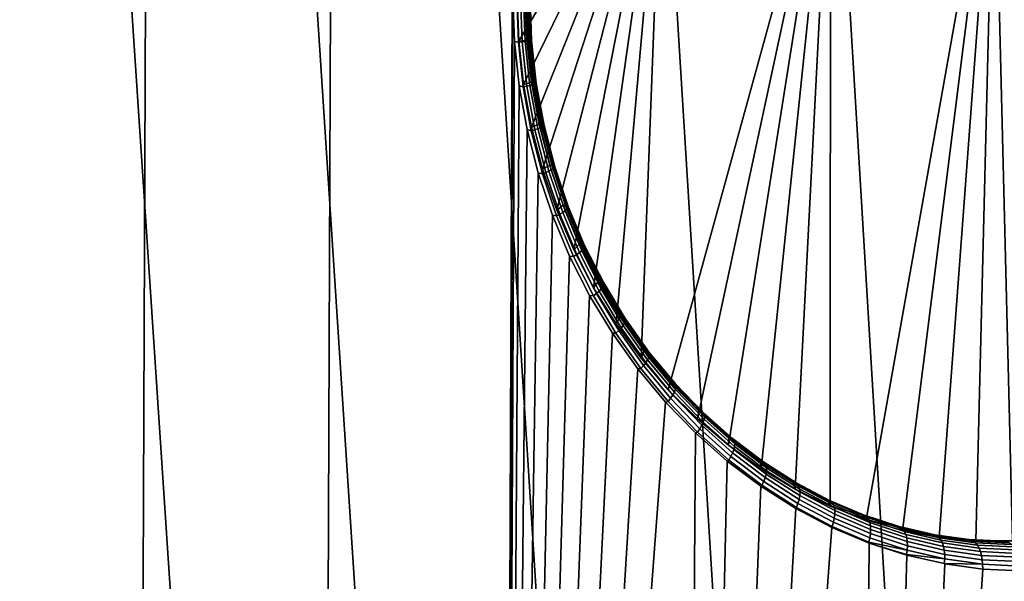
# Model space of a CAD drawing. Header units: metres. Extents: x -240 to 45, y -77 to 27.
# Tile 685 of 1056: x 25.33 to 30.31, y -65.9 to -63.06. Entities that reach past the tile are written whole.
import ezdxf

# ---------------------------------------------------------------- set-up
doc = ezdxf.new("R2010")
doc.units = ezdxf.units.M
doc.layers.add('solid_102011X2', color=7, linetype='CONTINUOUS')

msp = doc.modelspace()

# ---------------------------------------------------------------- linework, layer by layer
at = {"layer": 'solid_102011X2'}
for points in [[(28.582376, -61.950001, 84.057816), (27.855751, -63.170345, 83.700287), (27.84766, -62.950001, 83.696518)], [(28.582376, -61.950001, 84.057816), (27.880005, -63.38958, 83.711632), (27.855751, -63.170345, 83.700287)], [(28.582376, -61.950001, 84.057816), (27.920198, -63.605862, 83.730515), (27.880005, -63.38958, 83.711632)], [(28.582376, -61.950001, 84.057816), (27.976158, -63.818382, 83.756996), (27.920198, -63.605862, 83.730515)], [(28.582376, -61.950001, 84.057816), (28.047409, -64.025406, 83.791016), (27.976158, -63.818382, 83.756996)], [(28.582376, -61.950001, 84.057816), (28.133455, -64.225693, 83.832573), (28.047409, -64.025406, 83.791016)], [(28.582376, -61.950001, 84.057816), (28.233725, -64.418015, 83.881645), (28.133455, -64.225693, 83.832573)], [(28.582376, -61.950001, 84.057816), (28.347313, -64.600815, 83.938087), (28.233725, -64.418015, 83.881645)], [(28.582376, -61.950001, 84.057816), (28.473495, -64.773109, 84.001862), (28.347313, -64.600815, 83.938087)], [(29.432205, -61.950001, 84.524597), (28.611074, -64.933426, 84.072693), (28.473495, -64.773109, 84.001862), (28.582376, -61.950001, 84.057816)], [(29.432205, -61.950001, 84.524597), (28.759064, -65.080818, 84.150414), (28.611074, -64.933426, 84.072693)], [(29.432205, -61.950001, 84.524597), (28.916185, -65.214195, 84.234695), (28.759064, -65.080818, 84.150414)], [(29.432205, -61.950001, 84.524597), (29.081219, -65.332703, 84.325203), (28.916185, -65.214195, 84.234695)], [(29.432205, -61.950001, 84.524597), (29.252981, -65.435631, 84.421593), (29.081219, -65.332703, 84.325203)], [(29.432205, -61.950001, 84.524597), (29.429895, -65.522209, 84.523247), (29.252981, -65.435631, 84.421593)], [(30.258768, -61.950001, 85.032959), (29.611059, -65.59211, 84.629883), (29.429895, -65.522209, 84.523247), (29.432205, -61.950001, 84.524597)], [(30.258768, -61.950001, 85.032959), (29.794891, -65.644814, 84.740776), (29.611059, -65.59211, 84.629883)], [(30.258768, -61.950001, 85.032959), (29.98027, -65.680092, 84.855385), (29.794891, -65.644814, 84.740776)], [(30.258768, -61.950001, 85.032959), (30.166142, -65.697792, 84.973167), (29.98027, -65.680092, 84.855385)], [(30.258768, -61.950001, 85.032959), (30.351013, -65.697792, 85.093224), (30.166142, -65.697792, 84.973167)], [(30.258768, -61.950001, 85.032959), (31.05938, -61.950001, 85.581299), (30.534225, -65.680099, 85.215126), (30.351013, -65.697792, 85.093224)], [(23.917286, -62.099998, 121.106094), (24.86879, -75.997673, 120.865929), (25.822443, -75.997673, 120.574371), (24.88505, -62.099998, 120.861389)], [(24.88505, -62.099998, 120.861389), (25.822443, -75.997673, 120.574371), (26.760378, -75.997673, 120.235634), (25.839399, -62.099998, 120.56871)], [(24.964796, -75.997673, 82.361084), (25.019224, -62.099998, 82.376625), (25.971508, -62.099998, 82.675949), (25.916983, -75.997673, 82.657394)], [(25.839399, -62.099998, 120.56871), (26.760378, -75.997673, 120.235634), (27.680264, -75.997673, 119.850571), (26.777956, -62.099998, 120.228775)], [(25.916983, -75.997673, 82.657394), (25.971508, -62.099998, 82.675949), (26.907673, -62.099998, 83.022423), (26.853218, -75.997673, 83.000801)], [(26.777956, -62.099998, 120.228775), (27.680264, -75.997673, 119.850571), (28.579809, -75.997673, 119.420128), (27.698383, -62.099998, 119.842438)], [(26.853218, -75.997673, 83.000801), (26.907673, -62.099998, 83.022423), (27.825382, -62.099998, 83.415169), (27.77117, -75.997673, 83.39045)], [(27.698383, -62.099998, 119.842438), (28.579809, -75.997673, 119.420128), (29.456783, -75.997673, 118.945389), (28.598387, -62.099998, 119.410652)], [(27.825382, -62.950001, 83.415169), (27.77117, -75.997673, 83.39045), (27.825382, -62.099998, 83.415169)], [(28.598387, -62.099998, 119.410652), (29.456783, -75.997673, 118.945389), (30.309002, -75.997673, 118.427521), (29.475725, -62.099998, 118.934502)], [(29.475725, -62.099998, 118.934502), (30.309002, -75.997673, 118.427521), (31.134348, -75.997673, 117.867821), (30.328213, -62.099998, 118.415169)], [(27.825382, -62.950001, 83.415169), (27.833349, -63.172794, 83.418823), (27.77117, -75.997673, 83.39045)], [(27.845831, -62.950001, 83.426537), (27.853981, -63.176292, 83.43026), (27.833349, -63.172794, 83.418823), (27.825382, -62.950001, 83.415169)], [(27.864281, -62.950001, 83.440964), (27.872374, -63.17448, 83.444641), (27.853981, -63.176292, 83.43026), (27.845831, -62.950001, 83.426537)], [(27.89649, -63.164593, 83.636719), (27.888742, -62.950001, 83.633255), (27.84766, -62.950001, 83.696518), (27.855751, -63.170345, 83.700287)], [(27.88026, -62.950001, 83.458092), (27.8883, -63.17276, 83.461723), (27.872374, -63.17448, 83.444641), (27.864281, -62.950001, 83.440964)], [(27.893379, -62.950001, 83.477486), (27.901373, -63.171169, 83.481094), (27.8883, -63.17276, 83.461723), (27.88026, -62.950001, 83.458092)], [(27.907713, -63.16621, 83.616425), (27.89983, -62.950001, 83.612892), (27.888742, -62.950001, 83.633255), (27.89649, -63.164593, 83.636719)], [(27.903318, -62.950001, 83.498695), (27.911274, -63.169746, 83.502274), (27.901373, -63.171169, 83.481094), (27.893379, -62.950001, 83.477486)], [(27.89983, -62.950001, 83.612892), (27.907713, -63.16621, 83.616425), (27.915586, -63.166374, 83.594368), (27.907707, -62.950001, 83.590836)], [(27.909836, -62.950001, 83.521187), (27.917759, -63.16853, 83.524742), (27.911274, -63.169746, 83.502274), (27.903318, -62.950001, 83.498695)], [(27.907707, -62.950001, 83.590836), (27.915586, -63.166374, 83.594368), (27.919943, -63.166821, 83.571358), (27.912058, -62.950001, 83.567825)], [(27.912773, -62.950001, 83.544418), (27.920671, -63.167545, 83.547958), (27.917759, -63.16853, 83.524742), (27.909836, -62.950001, 83.521187)], [(27.912058, -62.950001, 83.567825), (27.919943, -63.166821, 83.571358), (27.920671, -63.167545, 83.547958), (27.912773, -62.950001, 83.544418)], [(27.833349, -63.172794, 83.418823), (27.857323, -63.396015, 83.429825), (27.77117, -75.997673, 83.39045)], [(27.878309, -63.401299, 83.441399), (27.857323, -63.396015, 83.429825), (27.833349, -63.172794, 83.418823), (27.853981, -63.176292, 83.43026)], [(27.872374, -63.17448, 83.444641), (27.896524, -63.397682, 83.455666), (27.878309, -63.401299, 83.441399), (27.853981, -63.176292, 83.43026)], [(27.89649, -63.164593, 83.636719), (27.855751, -63.170345, 83.700287), (27.880005, -63.38958, 83.711632), (27.919699, -63.378193, 83.647171)], [(27.8883, -63.17276, 83.461723), (27.912289, -63.394245, 83.472641), (27.896524, -63.397682, 83.455666), (27.872374, -63.17448, 83.444641)], [(27.901373, -63.171169, 83.481094), (27.925215, -63.391068, 83.491913), (27.912289, -63.394245, 83.472641), (27.8883, -63.17276, 83.461723)], [(27.931196, -63.381134, 83.626991), (27.907713, -63.16621, 83.616425), (27.89649, -63.164593, 83.636719), (27.919699, -63.378193, 83.647171)], [(27.911274, -63.169746, 83.502274), (27.934988, -63.388229, 83.513008), (27.925215, -63.391068, 83.491913), (27.901373, -63.171169, 83.481094)], [(27.907713, -63.16621, 83.616425), (27.931196, -63.381134, 83.626991), (27.939058, -63.38147, 83.604927), (27.915586, -63.166374, 83.594368)], [(27.917759, -63.16853, 83.524742), (27.941372, -63.385796, 83.535408), (27.934988, -63.388229, 83.513008), (27.911274, -63.169746, 83.502274)], [(27.915586, -63.166374, 83.594368), (27.939058, -63.38147, 83.604927), (27.943432, -63.382374, 83.58194), (27.919943, -63.166821, 83.571358)], [(27.920671, -63.167545, 83.547958), (27.94421, -63.383827, 83.558578), (27.941372, -63.385796, 83.535408), (27.917759, -63.16853, 83.524742)], [(27.919943, -63.166821, 83.571358), (27.943432, -63.382374, 83.58194), (27.94421, -63.383827, 83.558578), (27.920671, -63.167545, 83.547958)], [(27.857323, -63.396015, 83.429825), (27.897478, -63.617825, 83.448349), (27.77117, -75.997673, 83.39045)], [(27.91869, -63.623493, 83.459969), (27.897478, -63.617825, 83.448349), (27.857323, -63.396015, 83.429825), (27.878309, -63.401299, 83.441399)], [(27.896524, -63.397682, 83.455666), (27.936611, -63.618099, 83.474045), (27.91869, -63.623493, 83.459969), (27.878309, -63.401299, 83.441399)], [(27.919699, -63.378193, 83.647171), (27.880005, -63.38958, 83.711632), (27.920198, -63.605862, 83.730515), (27.958261, -63.589436, 83.664597)], [(27.912289, -63.394245, 83.472641), (27.952103, -63.612965, 83.490845), (27.936611, -63.618099, 83.474045), (27.896524, -63.397682, 83.455666)], [(27.925215, -63.391068, 83.491913), (27.964785, -63.608212, 83.509956), (27.952103, -63.612965, 83.490845), (27.912289, -63.394245, 83.472641)], [(27.970156, -63.593277, 83.644592), (27.931196, -63.381134, 83.626991), (27.919699, -63.378193, 83.647171), (27.958261, -63.589436, 83.664597)], [(27.934988, -63.388229, 83.513008), (27.974348, -63.603962, 83.530907), (27.964785, -63.608212, 83.509956), (27.925215, -63.391068, 83.491913)], [(27.931196, -63.381134, 83.626991), (27.970156, -63.593277, 83.644592), (27.978004, -63.593796, 83.622536), (27.939058, -63.38147, 83.604927)], [(27.941372, -63.385796, 83.535408), (27.980562, -63.600315, 83.553192), (27.974348, -63.603962, 83.530907), (27.934988, -63.388229, 83.513008)], [(27.939058, -63.38147, 83.604927), (27.978004, -63.593796, 83.622536), (27.98241, -63.595169, 83.599571), (27.943432, -63.382374, 83.58194)], [(27.94421, -63.383827, 83.558578), (27.983271, -63.597359, 83.576271), (27.980562, -63.600315, 83.553192), (27.941372, -63.385796, 83.535408)], [(27.943432, -63.382374, 83.58194), (27.98241, -63.595169, 83.599571), (27.983271, -63.597359, 83.576271), (27.94421, -63.383827, 83.558578)], [(27.958261, -63.589436, 83.664597), (27.920198, -63.605862, 83.730515), (27.976158, -63.818382, 83.756996), (28.011927, -63.797016, 83.689041)], [(27.964785, -63.608212, 83.509956), (28.019733, -63.821308, 83.535202), (28.007393, -63.82761, 83.516319), (27.952103, -63.612965, 83.490845)], [(28.024221, -63.801331, 83.66922), (27.970156, -63.593277, 83.644592), (27.958261, -63.589436, 83.664597), (28.011927, -63.797016, 83.689041)], [(27.974348, -63.603962, 83.530907), (28.029001, -63.815659, 83.555954), (28.019733, -63.821308, 83.535202), (27.964785, -63.608212, 83.509956)], [(27.970156, -63.593277, 83.644592), (28.024221, -63.801331, 83.66922), (28.032055, -63.802063, 83.647156), (27.978004, -63.593796, 83.622536)], [(27.980562, -63.600315, 83.553192), (28.034969, -63.810802, 83.578079), (28.029001, -63.815659, 83.555954), (27.974348, -63.603962, 83.530907)], [(27.978004, -63.593796, 83.622536), (28.032055, -63.802063, 83.647156), (28.036516, -63.803921, 83.624245), (27.98241, -63.595169, 83.599571)], [(27.983271, -63.597359, 83.576271), (28.037497, -63.806858, 83.601028), (28.034969, -63.810802, 83.578079), (27.980562, -63.600315, 83.553192)], [(27.98241, -63.595169, 83.599571), (28.036516, -63.803921, 83.624245), (28.037497, -63.806858, 83.601028), (27.983271, -63.597359, 83.576271)], [(27.897478, -63.617825, 83.448349), (27.953648, -63.836433, 83.474442), (27.77117, -75.997673, 83.39045)], [(27.97477, -63.84156, 83.485954), (27.953648, -63.836433, 83.474442), (27.897478, -63.617825, 83.448349), (27.91869, -63.623493, 83.459969)], [(27.936611, -63.618099, 83.474045), (27.992283, -63.834415, 83.499771), (27.97477, -63.84156, 83.485954), (27.91869, -63.623493, 83.459969)], [(27.952103, -63.612965, 83.490845), (28.007393, -63.82761, 83.516319), (27.992283, -63.834415, 83.499771), (27.936611, -63.618099, 83.474045)], [(28.011927, -63.797016, 83.689041), (27.976158, -63.818382, 83.756996), (28.047409, -64.025406, 83.791016), (28.080343, -63.99968, 83.720512)], [(28.092964, -64.004036, 83.700844), (28.024221, -63.801331, 83.66922), (28.011927, -63.797016, 83.689041), (28.080343, -63.99968, 83.720512)], [(28.024221, -63.801331, 83.66922), (28.092964, -64.004036, 83.700844), (28.10079, -64.005013, 83.678787), (28.032055, -63.802063, 83.647156)], [(28.032055, -63.802063, 83.647156), (28.10079, -64.005013, 83.678787), (28.10533, -64.007378, 83.655937), (28.036516, -63.803921, 83.624245)], [(28.037497, -63.806858, 83.601028), (28.106472, -64.01107, 83.632835), (28.104191, -64.016006, 83.610054), (28.034969, -63.810802, 83.578079)], [(28.036516, -63.803921, 83.624245), (28.10533, -64.007378, 83.655937), (28.106472, -64.01107, 83.632835), (28.037497, -63.806858, 83.601028)], [(27.953648, -63.836433, 83.474442), (28.025442, -64.050079, 83.508102), (27.77117, -75.997673, 83.39045)], [(28.046141, -64.054214, 83.519356), (28.025442, -64.050079, 83.508102), (27.953648, -63.836433, 83.474442), (27.97477, -63.84156, 83.485954)], [(27.992283, -63.834415, 83.499771), (28.063133, -64.045364, 83.532829), (28.046141, -64.054214, 83.519356), (27.97477, -63.84156, 83.485954)], [(28.007393, -63.82761, 83.516319), (28.077757, -64.036926, 83.549057), (28.063133, -64.045364, 83.532829), (27.992283, -63.834415, 83.499771)], [(28.019733, -63.821308, 83.535202), (28.089655, -64.029091, 83.56765), (28.077757, -64.036926, 83.549057), (28.007393, -63.82761, 83.516319)], [(28.029001, -63.815659, 83.555954), (28.098539, -64.022064, 83.58815), (28.089655, -64.029091, 83.56765), (28.019733, -63.821308, 83.535202)], [(28.034969, -63.810802, 83.578079), (28.104191, -64.016006, 83.610054), (28.098539, -64.022064, 83.58815), (28.029001, -63.815659, 83.555954)], [(28.080343, -63.99968, 83.720512), (28.047409, -64.025406, 83.791016), (28.133455, -64.225693, 83.832573), (28.163054, -64.196159, 83.759018)], [(28.175837, -64.200172, 83.739433), (28.092964, -64.004036, 83.700844), (28.080343, -63.99968, 83.720512), (28.163054, -64.196159, 83.759018)], [(28.092964, -64.004036, 83.700844), (28.175837, -64.200172, 83.739433), (28.183672, -64.201424, 83.7174), (28.10079, -64.005013, 83.678787)], [(28.10079, -64.005013, 83.678787), (28.183672, -64.201424, 83.7174), (28.188322, -64.204315, 83.694626), (28.10533, -64.007378, 83.655937)], [(28.10533, -64.007378, 83.655937), (28.188322, -64.204315, 83.694626), (28.189678, -64.208778, 83.671677), (28.106472, -64.01107, 83.632835)], [(28.025442, -64.050079, 83.508102), (28.11231, -64.257172, 83.549294), (27.77117, -75.997673, 83.39045)], [(28.132286, -64.260201, 83.560135), (28.11231, -64.257172, 83.549294), (28.025442, -64.050079, 83.508102), (28.046141, -64.054214, 83.519356)], [(28.063133, -64.045364, 83.532829), (28.148647, -64.249702, 83.573196), (28.132286, -64.260201, 83.560135), (28.046141, -64.054214, 83.519356)], [(28.077757, -64.036926, 83.549057), (28.162678, -64.239662, 83.589035), (28.148647, -64.249702, 83.573196), (28.063133, -64.045364, 83.532829)], [(28.089655, -64.029091, 83.56765), (28.174036, -64.230339, 83.607277), (28.162678, -64.239662, 83.589035), (28.077757, -64.036926, 83.549057)], [(28.098539, -64.022064, 83.58815), (28.182446, -64.221947, 83.627457), (28.174036, -64.230339, 83.607277), (28.089655, -64.029091, 83.56765)], [(28.104191, -64.016006, 83.610054), (28.187702, -64.214706, 83.649101), (28.182446, -64.221947, 83.627457), (28.098539, -64.022064, 83.58815)], [(28.106472, -64.01107, 83.632835), (28.189678, -64.208778, 83.671677), (28.187702, -64.214706, 83.649101), (28.104191, -64.016006, 83.610054)], [(28.163054, -64.196159, 83.759018), (28.133455, -64.225693, 83.832573), (28.233725, -64.418015, 83.881645), (28.259443, -64.385162, 83.80455)], [(28.272152, -64.38855, 83.784943), (28.175837, -64.200172, 83.739433), (28.163054, -64.196159, 83.759018), (28.259443, -64.385162, 83.80455)], [(28.175837, -64.200172, 83.739433), (28.272152, -64.38855, 83.784943), (28.280018, -64.390106, 83.762939), (28.183672, -64.201424, 83.7174)], [(28.183672, -64.201424, 83.7174), (28.280018, -64.390106, 83.762939), (28.284821, -64.393547, 83.740273), (28.188322, -64.204315, 83.694626)], [(28.188322, -64.204315, 83.694626), (28.284821, -64.393547, 83.740273), (28.286444, -64.398781, 83.717506), (28.189678, -64.208778, 83.671677)], [(28.11231, -64.257172, 83.549294), (28.213642, -64.456482, 83.597992), (27.77117, -75.997673, 83.39045)], [(28.232542, -64.458275, 83.608253), (28.213642, -64.456482, 83.597992), (28.11231, -64.257172, 83.549294), (28.132286, -64.260201, 83.560135)], [(28.148647, -64.249702, 83.573196), (28.248163, -64.446182, 83.620834), (28.232542, -64.458275, 83.608253), (28.132286, -64.260201, 83.560135)], [(28.162678, -64.239662, 83.589035), (28.261496, -64.434608, 83.636223), (28.248163, -64.446182, 83.620834), (28.148647, -64.249702, 83.573196)], [(28.174036, -64.230339, 83.607277), (28.272217, -64.423828, 83.654045), (28.261496, -64.434608, 83.636223), (28.162678, -64.239662, 83.589035)], [(28.182446, -64.221947, 83.627457), (28.280064, -64.414116, 83.673859), (28.272217, -64.423828, 83.654045), (28.174036, -64.230339, 83.607277)], [(28.187702, -64.214706, 83.649101), (28.284843, -64.405693, 83.695183), (28.280064, -64.414116, 83.673859), (28.182446, -64.221947, 83.627457)], [(28.189678, -64.208778, 83.671677), (28.286444, -64.398781, 83.717506), (28.284843, -64.405693, 83.695183), (28.187702, -64.214706, 83.649101)], [(28.259443, -64.385162, 83.80455), (28.233725, -64.418015, 83.881645), (28.347313, -64.600815, 83.938087), (28.368793, -64.565437, 83.857063)], [(28.381193, -64.567986, 83.837318), (28.272152, -64.38855, 83.784943), (28.259443, -64.385162, 83.80455), (28.368793, -64.565437, 83.857063)], [(28.272152, -64.38855, 83.784943), (28.381193, -64.567986, 83.837318), (28.389126, -64.569885, 83.815361), (28.280018, -64.390106, 83.762939)], [(28.280018, -64.390106, 83.762939), (28.389126, -64.569885, 83.815361), (28.394127, -64.573891, 83.792831), (28.284821, -64.393547, 83.740273)], [(28.284843, -64.405693, 83.695183), (28.394924, -64.587791, 83.74826), (28.390703, -64.597359, 83.727303), (28.280064, -64.414116, 83.673859)], [(28.284821, -64.393547, 83.740273), (28.394127, -64.573891, 83.792831), (28.396076, -64.57991, 83.770279), (28.286444, -64.398781, 83.717506)], [(28.286444, -64.398781, 83.717506), (28.396076, -64.57991, 83.770279), (28.394924, -64.587791, 83.74826), (28.284843, -64.405693, 83.695183)], [(28.213642, -64.456482, 83.597992), (28.328844, -64.646873, 83.654205), (27.77117, -75.997673, 83.39045)], [(28.346214, -64.647209, 83.663681), (28.328844, -64.646873, 83.654205), (28.213642, -64.456482, 83.597992), (28.232542, -64.458275, 83.608253)], [(28.248163, -64.446182, 83.620834), (28.360992, -64.633598, 83.675713), (28.346214, -64.647209, 83.663681), (28.232542, -64.458275, 83.608253)], [(28.261496, -64.434608, 83.636223), (28.373528, -64.620537, 83.690582), (28.360992, -64.633598, 83.675713), (28.248163, -64.446182, 83.620834)], [(28.272217, -64.423828, 83.654045), (28.383512, -64.60836, 83.707916), (28.373528, -64.620537, 83.690582), (28.261496, -64.434608, 83.636223)], [(28.280064, -64.414116, 83.673859), (28.390703, -64.597359, 83.727303), (28.383512, -64.60836, 83.707916), (28.272217, -64.423828, 83.654045)], [(28.368793, -64.565437, 83.857063), (28.347313, -64.600815, 83.938087), (28.473495, -64.773109, 84.001862), (28.490253, -64.735779, 83.916458)], [(28.502119, -64.737427, 83.896461), (28.381193, -64.567986, 83.837318), (28.368793, -64.565437, 83.857063), (28.490253, -64.735779, 83.916458)], [(28.381193, -64.567986, 83.837318), (28.502119, -64.737427, 83.896461), (28.510155, -64.739685, 83.87458), (28.389126, -64.569885, 83.815361)], [(28.390703, -64.597359, 83.727303), (28.513544, -64.770584, 83.787712), (28.507101, -64.782837, 83.768822), (28.383512, -64.60836, 83.707916)], [(28.389126, -64.569885, 83.815361), (28.510155, -64.739685, 83.87458), (28.515408, -64.74427, 83.852219), (28.394127, -64.573891, 83.792831)], [(28.394924, -64.587791, 83.74826), (28.517122, -64.759911, 83.80825), (28.513544, -64.770584, 83.787712), (28.390703, -64.597359, 83.727303)], [(28.394127, -64.573891, 83.792831), (28.515408, -64.74427, 83.852219), (28.517748, -64.751068, 83.829933), (28.396076, -64.57991, 83.770279)], [(28.396076, -64.57991, 83.770279), (28.517748, -64.751068, 83.829933), (28.517122, -64.759911, 83.80825), (28.394924, -64.587791, 83.74826)], [(28.328844, -64.646873, 83.654205), (28.457121, -64.82711, 83.717888), (27.77117, -75.997673, 83.39045)], [(28.472475, -64.825867, 83.726318), (28.457121, -64.82711, 83.717888), (28.328844, -64.646873, 83.654205), (28.346214, -64.647209, 83.663681)], [(28.360992, -64.633598, 83.675713), (28.486313, -64.810814, 83.73774), (28.472475, -64.825867, 83.726318), (28.346214, -64.647209, 83.663681)], [(28.373528, -64.620537, 83.690582), (28.49795, -64.796356, 83.752022), (28.486313, -64.810814, 83.73774), (28.360992, -64.633598, 83.675713)], [(28.383512, -64.60836, 83.707916), (28.507101, -64.782837, 83.768822), (28.49795, -64.796356, 83.752022), (28.373528, -64.620537, 83.690582)], [(28.490253, -64.735779, 83.916458), (28.473495, -64.773109, 84.001862), (28.611074, -64.933426, 84.072693), (28.622862, -64.895042, 83.982613)], [(28.634022, -64.895866, 83.96228), (28.502119, -64.737427, 83.896461), (28.490253, -64.735779, 83.916458), (28.622862, -64.895042, 83.982613)], [(28.502119, -64.737427, 83.896461), (28.634022, -64.895866, 83.96228), (28.642206, -64.898506, 83.940491), (28.510155, -64.739685, 83.87458)], [(28.510155, -64.739685, 83.87458), (28.642206, -64.898506, 83.940491), (28.64777, -64.903671, 83.918335), (28.515408, -64.74427, 83.852219)], [(28.515408, -64.74427, 83.852219), (28.64777, -64.903671, 83.918335), (28.650574, -64.911232, 83.896347), (28.517748, -64.751068, 83.829933)], [(28.517748, -64.751068, 83.829933), (28.650574, -64.911232, 83.896347), (28.650551, -64.921005, 83.875061), (28.517122, -64.759911, 83.80825)], [(28.49795, -64.796356, 83.752022), (28.633873, -64.960976, 83.820457), (28.62323, -64.976761, 83.806824), (28.486313, -64.810814, 83.73774)], [(28.507101, -64.782837, 83.768822), (28.642097, -64.946182, 83.836647), (28.633873, -64.960976, 83.820457), (28.49795, -64.796356, 83.752022)], [(28.513544, -64.770584, 83.787712), (28.647703, -64.932755, 83.855003), (28.642097, -64.946182, 83.836647), (28.507101, -64.782837, 83.768822)], [(28.517122, -64.759911, 83.80825), (28.650551, -64.921005, 83.875061), (28.647703, -64.932755, 83.855003), (28.513544, -64.770584, 83.787712)], [(28.457121, -64.82711, 83.717888), (28.59746, -64.995865, 83.788872), (27.77117, -75.997673, 83.39045)], [(28.610426, -64.993164, 83.796074), (28.59746, -64.995865, 83.788872), (28.457121, -64.82711, 83.717888), (28.472475, -64.825867, 83.726318)], [(28.486313, -64.810814, 83.73774), (28.62323, -64.976761, 83.806824), (28.610426, -64.993164, 83.796074), (28.472475, -64.825867, 83.726318)], [(28.622862, -64.895042, 83.982613), (28.611074, -64.933426, 84.072693), (28.759064, -65.080818, 84.150414), (28.765568, -65.042175, 84.055351)], [(28.775957, -65.04232, 84.03463), (28.634022, -64.895866, 83.96228), (28.622862, -64.895042, 83.982613), (28.765568, -65.042175, 84.055351)], [(28.634022, -64.895866, 83.96228), (28.775957, -65.04232, 84.03463), (28.784344, -65.045364, 84.01297), (28.642206, -64.898506, 83.940491)], [(28.642206, -64.898506, 83.940491), (28.784344, -65.045364, 84.01297), (28.790279, -65.051109, 83.991058), (28.64777, -64.903671, 83.918335)], [(28.64777, -64.903671, 83.918335), (28.790279, -65.051109, 83.991058), (28.793619, -65.05941, 83.969414), (28.650574, -64.911232, 83.896347)], [(28.642097, -64.946182, 83.836647), (28.787573, -65.097382, 83.911293), (28.780365, -65.113365, 83.89576), (28.633873, -64.960976, 83.820457)], [(28.647703, -64.932755, 83.855003), (28.792248, -65.082832, 83.929039), (28.787573, -65.097382, 83.911293), (28.642097, -64.946182, 83.836647)], [(28.650551, -64.921005, 83.875061), (28.794281, -65.070076, 83.94857), (28.792248, -65.082832, 83.929039), (28.647703, -64.932755, 83.855003)], [(28.650574, -64.911232, 83.896347), (28.793619, -65.05941, 83.969414), (28.794281, -65.070076, 83.94857), (28.650551, -64.921005, 83.875061)], [(28.748743, -65.151909, 83.866959), (28.66856, -75.997673, 83.825371), (27.77117, -75.997673, 83.39045), (28.59746, -64.995865, 83.788872)], [(28.759123, -65.148048, 83.872803), (28.748743, -65.151909, 83.866959), (28.59746, -64.995865, 83.788872), (28.610426, -64.993164, 83.796074)], [(28.62323, -64.976761, 83.806824), (28.770805, -65.130394, 83.882828), (28.759123, -65.148048, 83.872803), (28.610426, -64.993164, 83.796074)], [(28.633873, -64.960976, 83.820457), (28.780365, -65.113365, 83.89576), (28.770805, -65.130394, 83.882828), (28.62323, -64.976761, 83.806824)], [(28.765568, -65.042175, 84.055351), (28.759064, -65.080818, 84.150414), (28.916185, -65.214195, 84.234695), (28.917263, -65.176224, 84.134445)], [(28.775957, -65.04232, 84.03463), (28.765568, -65.042175, 84.055351), (28.917263, -65.176224, 84.134445), (28.926891, -65.175949, 84.113327)], [(28.775957, -65.04232, 84.03463), (28.926891, -65.175949, 84.113327), (28.935535, -65.17939, 84.091827), (28.784344, -65.045364, 84.01297)], [(28.784344, -65.045364, 84.01297), (28.935535, -65.17939, 84.091827), (28.941908, -65.185692, 84.07019), (28.790279, -65.051109, 83.991058)], [(28.790279, -65.051109, 83.991058), (28.941908, -65.185692, 84.07019), (28.945854, -65.19471, 84.048943), (28.793619, -65.05941, 83.969414)], [(28.787573, -65.097382, 83.911293), (28.942486, -65.235519, 83.992546), (28.936386, -65.252602, 83.97773), (28.780365, -65.113365, 83.89576)], [(28.792248, -65.082832, 83.929039), (28.946148, -65.219925, 84.009636), (28.942486, -65.235519, 83.992546), (28.787573, -65.097382, 83.911293)], [(28.794281, -65.070076, 83.94857), (28.947279, -65.206215, 84.028587), (28.946148, -65.219925, 84.009636), (28.792248, -65.082832, 83.929039)], [(28.793619, -65.05941, 83.969414), (28.945854, -65.19471, 84.048943), (28.947279, -65.206215, 84.028587), (28.794281, -65.070076, 83.94857)], [(28.748743, -65.151909, 83.866959), (28.909752, -65.294174, 83.951866), (28.66856, -75.997673, 83.825371)], [(28.917515, -65.289558, 83.956314), (28.909752, -65.294174, 83.951866), (28.748743, -65.151909, 83.866959), (28.759123, -65.148048, 83.872803)], [(28.770805, -65.130394, 83.882828), (28.927994, -65.27076, 83.965553), (28.917515, -65.289558, 83.956314), (28.759123, -65.148048, 83.872803)], [(28.780365, -65.113365, 83.89576), (28.936386, -65.252602, 83.97773), (28.927994, -65.27076, 83.965553), (28.770805, -65.130394, 83.882828)], [(28.917263, -65.176224, 84.134445), (28.916185, -65.214195, 84.234695), (29.081219, -65.332703, 84.325203), (29.076775, -65.296349, 84.219627)], [(28.926891, -65.175949, 84.113327), (28.917263, -65.176224, 84.134445), (29.076775, -65.296349, 84.219627), (29.085766, -65.295906, 84.198158)], [(28.926891, -65.175949, 84.113327), (29.085766, -65.295906, 84.198158), (29.094723, -65.299736, 84.176857), (28.935535, -65.17939, 84.091827)], [(28.935535, -65.17939, 84.091827), (29.094723, -65.299736, 84.176857), (29.101599, -65.30658, 84.15554), (28.941908, -65.185692, 84.07019)], [(28.941908, -65.185692, 84.07019), (29.101599, -65.30658, 84.15554), (29.106226, -65.316261, 84.13472), (28.945854, -65.19471, 84.048943)], [(28.945854, -65.19471, 84.048943), (29.106226, -65.316261, 84.13472), (29.108492, -65.328545, 84.114914), (28.947279, -65.206215, 84.028587)], [(28.936386, -65.252602, 83.97773), (29.100863, -65.377762, 84.066162), (29.093718, -65.39695, 84.054787), (28.927994, -65.27076, 83.965553)], [(28.942486, -65.235519, 83.992546), (29.105778, -65.359673, 84.080208), (29.100863, -65.377762, 84.066162), (28.936386, -65.252602, 83.97773)], [(28.946148, -65.219925, 84.009636), (29.108341, -65.343132, 84.096588), (29.105778, -65.359673, 84.080208), (28.942486, -65.235519, 83.992546)], [(28.947279, -65.206215, 84.028587), (29.108492, -65.328545, 84.114914), (29.108341, -65.343132, 84.096588), (28.946148, -65.219925, 84.009636)], [(28.909752, -65.294174, 83.951866), (29.079231, -65.421692, 84.043282), (28.66856, -75.997673, 83.825371)], [(29.084517, -65.416779, 84.046379), (29.079231, -65.421692, 84.043282), (28.909752, -65.294174, 83.951866), (28.917515, -65.289558, 83.956314)], [(28.927994, -65.27076, 83.965553), (29.093718, -65.39695, 84.054787), (29.084517, -65.416779, 84.046379), (28.917515, -65.289558, 83.956314)], [(29.085766, -65.295906, 84.198158), (29.076775, -65.296349, 84.219627), (29.242905, -65.401825, 84.31057), (29.251474, -65.401451, 84.288849)], [(29.076775, -65.296349, 84.219627), (29.081219, -65.332703, 84.325203), (29.252981, -65.435631, 84.421593), (29.242905, -65.401825, 84.31057)], [(29.085766, -65.295906, 84.198158), (29.251474, -65.401451, 84.288849), (29.260801, -65.405663, 84.267776), (29.094723, -65.299736, 84.176857)], [(29.094723, -65.299736, 84.176857), (29.260801, -65.405663, 84.267776), (29.268244, -65.412994, 84.246819), (29.101599, -65.30658, 84.15554)], [(29.101599, -65.30658, 84.15554), (29.268244, -65.412994, 84.246819), (29.273621, -65.423286, 84.226479), (29.106226, -65.316261, 84.13472)], [(29.108341, -65.343132, 84.096588), (29.277706, -65.45166, 84.189613), (29.276316, -65.469048, 84.173988), (29.105778, -65.359673, 84.080208)], [(29.106226, -65.316261, 84.13472), (29.273621, -65.423286, 84.226479), (29.2768, -65.436279, 84.207253), (29.108492, -65.328545, 84.114914)], [(29.108492, -65.328545, 84.114914), (29.2768, -65.436279, 84.207253), (29.277706, -65.45166, 84.189613), (29.108341, -65.343132, 84.096588)], [(29.093718, -65.39695, 84.054787), (29.266838, -65.508125, 84.150238), (29.25898, -65.528862, 84.1427), (29.084517, -65.416779, 84.046379)], [(29.100863, -65.377762, 84.066162), (29.272663, -65.488022, 84.160751), (29.266838, -65.508125, 84.150238), (29.093718, -65.39695, 84.054787)], [(29.105778, -65.359673, 84.080208), (29.276316, -65.469048, 84.173988), (29.272663, -65.488022, 84.160751), (29.100863, -65.377762, 84.066162)], [(29.251474, -65.401451, 84.288849), (29.242905, -65.401825, 84.31057), (29.414423, -65.49202, 84.406876), (29.422853, -65.491966, 84.385048)], [(29.242905, -65.401825, 84.31057), (29.252981, -65.435631, 84.421593), (29.429895, -65.522209, 84.523247), (29.414423, -65.49202, 84.406876)], [(29.251474, -65.401451, 84.288849), (29.422853, -65.491966, 84.385048), (29.432602, -65.496506, 84.364243), (29.260801, -65.405663, 84.267776)], [(29.079231, -65.421692, 84.043282), (29.255932, -65.533699, 84.140854), (28.66856, -75.997673, 83.825371)], [(29.25898, -65.528862, 84.1427), (29.255932, -65.533699, 84.140854), (29.079231, -65.421692, 84.043282), (29.084517, -65.416779, 84.046379)], [(29.260801, -65.405663, 84.267776), (29.432602, -65.496506, 84.364243), (29.44067, -65.504288, 84.343674), (29.268244, -65.412994, 84.246819)], [(29.268244, -65.412994, 84.246819), (29.44067, -65.504288, 84.343674), (29.446861, -65.515121, 84.323853), (29.273621, -65.423286, 84.226479)], [(29.273621, -65.423286, 84.226479), (29.446861, -65.515121, 84.323853), (29.451021, -65.528732, 84.30526), (29.2768, -65.436279, 84.207253)], [(29.277706, -65.45166, 84.189613), (29.453054, -65.5448, 84.288338), (29.452906, -65.562935, 84.273514), (29.276316, -65.469048, 84.173988)], [(29.2768, -65.436279, 84.207253), (29.451021, -65.528732, 84.30526), (29.453054, -65.5448, 84.288338), (29.277706, -65.45166, 84.189613)], [(29.272663, -65.488022, 84.160751), (29.450581, -65.58268, 84.261139), (29.446138, -65.603569, 84.251518), (29.266838, -65.508125, 84.150238)], [(29.276316, -65.469048, 84.173988), (29.452906, -65.562935, 84.273514), (29.450581, -65.58268, 84.261139), (29.272663, -65.488022, 84.160751)], [(29.422853, -65.491966, 84.385048), (29.414423, -65.49202, 84.406876), (29.590099, -65.566429, 84.508133), (29.598734, -65.566818, 84.486382)], [(29.590099, -65.566429, 84.508133), (29.414423, -65.49202, 84.406876), (29.429895, -65.522209, 84.523247)], [(29.422853, -65.491966, 84.385048), (29.598734, -65.566818, 84.486382), (29.608953, -65.571655, 84.465874), (29.432602, -65.496506, 84.364243)], [(29.432602, -65.496506, 84.364243), (29.608953, -65.571655, 84.465874), (29.617701, -65.579819, 84.44574), (29.44067, -65.504288, 84.343674)], [(29.255932, -65.533699, 84.140854), (29.438654, -65.62957, 84.244217), (28.66856, -75.997673, 83.825371)], [(29.25898, -65.528862, 84.1427), (29.439684, -65.625084, 84.244888), (29.438654, -65.62957, 84.244217), (29.255932, -65.533699, 84.140854)], [(29.266838, -65.508125, 84.150238), (29.446138, -65.603569, 84.251518), (29.439684, -65.625084, 84.244888), (29.25898, -65.528862, 84.1427)], [(29.590099, -65.566429, 84.508133), (29.429895, -65.522209, 84.523247), (29.611059, -65.59211, 84.629883)], [(29.44067, -65.504288, 84.343674), (29.617701, -65.579819, 84.44574), (29.62476, -65.59111, 84.426476), (29.446861, -65.515121, 84.323853)], [(29.446861, -65.515121, 84.323853), (29.62476, -65.59111, 84.426476), (29.629963, -65.605255, 84.408546), (29.451021, -65.528732, 84.30526)], [(29.451021, -65.528732, 84.30526), (29.629963, -65.605255, 84.408546), (29.633181, -65.621902, 84.392387), (29.453054, -65.5448, 84.288338)], [(29.453054, -65.5448, 84.288338), (29.633181, -65.621902, 84.392387), (29.634335, -65.640656, 84.378403), (29.452906, -65.562935, 84.273514)], [(29.450581, -65.58268, 84.261139), (29.633396, -65.661049, 84.36692), (29.63039, -65.682587, 84.358231), (29.446138, -65.603569, 84.251518)], [(29.452906, -65.562935, 84.273514), (29.634335, -65.640656, 84.378403), (29.633396, -65.661049, 84.36692), (29.450581, -65.58268, 84.261139)], [(29.768761, -65.62468, 84.613853), (29.590099, -65.566429, 84.508133), (29.611059, -65.59211, 84.629883)], [(29.598734, -65.566818, 84.486382), (29.590099, -65.566429, 84.508133), (29.768761, -65.62468, 84.613853), (29.777952, -65.625565, 84.5924)], [(29.598734, -65.566818, 84.486382), (29.777952, -65.625565, 84.5924), (29.788681, -65.630646, 84.572212), (29.608953, -65.571655, 84.465874)], [(29.608953, -65.571655, 84.465874), (29.788681, -65.630646, 84.572212), (29.798151, -65.639122, 84.552536), (29.617701, -65.579819, 84.44574)], [(29.768761, -65.62468, 84.613853), (29.611059, -65.59211, 84.629883), (29.794891, -65.644814, 84.740776)], [(29.617701, -65.579819, 84.44574), (29.798151, -65.639122, 84.552536), (29.806129, -65.65078, 84.533859), (29.62476, -65.59111, 84.426476)], [(29.62476, -65.59111, 84.426476), (29.806129, -65.65078, 84.533859), (29.812422, -65.665344, 84.516624), (29.629963, -65.605255, 84.408546)], [(29.626133, -65.708694, 84.352928), (29.543154, -75.997673, 84.304482), (28.66856, -75.997673, 83.825371), (29.438654, -65.62957, 84.244217)], [(29.439684, -65.625084, 84.244888), (29.625387, -65.70475, 84.352547), (29.626133, -65.708694, 84.352928), (29.438654, -65.62957, 84.244217)], [(29.446138, -65.603569, 84.251518), (29.63039, -65.682587, 84.358231), (29.625387, -65.70475, 84.352547), (29.439684, -65.625084, 84.244888)], [(29.629963, -65.605255, 84.408546), (29.812422, -65.665344, 84.516624), (29.816875, -65.682457, 84.501266), (29.633181, -65.621902, 84.392387)], [(29.633181, -65.621902, 84.392387), (29.816875, -65.682457, 84.501266), (29.81938, -65.701698, 84.488152), (29.634335, -65.640656, 84.378403)], [(29.634335, -65.640656, 84.378403), (29.81938, -65.701698, 84.488152), (29.819878, -65.722603, 84.4776), (29.633396, -65.661049, 84.36692)], [(29.949253, -65.666473, 84.723534), (29.768761, -65.62468, 84.613853), (29.794891, -65.644814, 84.740776)], [(29.777952, -65.625565, 84.5924), (29.768761, -65.62468, 84.613853), (29.949253, -65.666473, 84.723534), (29.959337, -65.667816, 84.702599)], [(29.777952, -65.625565, 84.5924), (29.959337, -65.667816, 84.702599), (29.97061, -65.673073, 84.682747), (29.788681, -65.630646, 84.572212)], [(29.788681, -65.630646, 84.572212), (29.97061, -65.673073, 84.682747), (29.980839, -65.68177, 84.663559), (29.798151, -65.639122, 84.552536)], [(29.949253, -65.666473, 84.723534), (29.794891, -65.644814, 84.740776), (29.98027, -65.680092, 84.855385)], [(29.798151, -65.639122, 84.552536), (29.980839, -65.68177, 84.663559), (29.989771, -65.693703, 84.645493), (29.806129, -65.65078, 84.533859)], [(29.806129, -65.65078, 84.533859), (29.989771, -65.693703, 84.645493), (29.997192, -65.708572, 84.62899), (29.812422, -65.665344, 84.516624)], [(29.63039, -65.682587, 84.358231), (29.818352, -65.744659, 84.469872), (29.625387, -65.70475, 84.352547)], [(29.633396, -65.661049, 84.36692), (29.819878, -65.722603, 84.4776), (29.818352, -65.744659, 84.469872), (29.63039, -65.682587, 84.358231)], [(29.812422, -65.665344, 84.516624), (29.997192, -65.708572, 84.62899), (30.00292, -65.726021, 84.614456), (29.816875, -65.682457, 84.501266)], [(29.816875, -65.682457, 84.501266), (30.00292, -65.726021, 84.614456), (30.006815, -65.745621, 84.602234), (29.81938, -65.701698, 84.488152)], [(30.130421, -65.691612, 84.836617), (29.949253, -65.666473, 84.723534), (29.98027, -65.680092, 84.855385)], [(29.959337, -65.667816, 84.702599), (29.949253, -65.666473, 84.723534), (30.130421, -65.691612, 84.836617), (30.14168, -65.69326, 84.816383)], [(29.959337, -65.667816, 84.702599), (30.14168, -65.69326, 84.816383), (30.153517, -65.698624, 84.796906), (29.97061, -65.673073, 84.682747)], [(29.97061, -65.673073, 84.682747), (30.153517, -65.698624, 84.796906), (30.164526, -65.707466, 84.778221), (29.980839, -65.68177, 84.663559)], [(30.130421, -65.691612, 84.836617), (29.98027, -65.680092, 84.855385), (30.166142, -65.697792, 84.973167)], [(29.980839, -65.68177, 84.663559), (30.164526, -65.707466, 84.778221), (30.17444, -65.719559, 84.76078), (29.989771, -65.693703, 84.645493)], [(29.989771, -65.693703, 84.645493), (30.17444, -65.719559, 84.76078), (30.183016, -65.734619, 84.745026), (29.997192, -65.708572, 84.62899)], [(30.311085, -65.699997, 84.952393), (30.130421, -65.691612, 84.836617), (30.166142, -65.697792, 84.973167)], [(30.323671, -65.701782, 84.933006), (30.14168, -65.69326, 84.816383), (30.130421, -65.691612, 84.836617), (30.311085, -65.699997, 84.952393)], [(30.14168, -65.69326, 84.816383), (30.323671, -65.701782, 84.933006), (30.336082, -65.707184, 84.913895), (30.153517, -65.698624, 84.796906)], [(30.153517, -65.698624, 84.796906), (30.336082, -65.707184, 84.913895), (30.347885, -65.716072, 84.895721), (30.164526, -65.707466, 84.778221)], [(30.311085, -65.699997, 84.952393), (30.166142, -65.697792, 84.973167), (30.351013, -65.697792, 85.093224)], [(29.626133, -65.708694, 84.352928), (29.816868, -65.770561, 84.466339), (29.543154, -75.997673, 84.304482)], [(29.818352, -65.744659, 84.469872), (29.814842, -65.767326, 84.465157), (29.626133, -65.708694, 84.352928), (29.625387, -65.70475, 84.352547)], [(29.814842, -65.767326, 84.465157), (29.816868, -65.770561, 84.466339), (29.626133, -65.708694, 84.352928)], [(29.818352, -65.744659, 84.469872), (30.008774, -65.789322, 84.585892), (29.814842, -65.767326, 84.465157)], [(29.819878, -65.722603, 84.4776), (30.008781, -65.766891, 84.592636), (30.008774, -65.789322, 84.585892), (29.818352, -65.744659, 84.469872)], [(29.81938, -65.701698, 84.488152), (30.006815, -65.745621, 84.602234), (30.008781, -65.766891, 84.592636), (29.819878, -65.722603, 84.4776)], [(29.997192, -65.708572, 84.62899), (30.183016, -65.734619, 84.745026), (30.190044, -65.752266, 84.731331), (30.00292, -65.726021, 84.614456)], [(30.00292, -65.726021, 84.614456), (30.190044, -65.752266, 84.731331), (30.195354, -65.772087, 84.720032), (30.006815, -65.745621, 84.602234)], [(30.006815, -65.745621, 84.602234), (30.195354, -65.772087, 84.720032), (30.198816, -65.793579, 84.711403), (30.008781, -65.766891, 84.592636)], [(30.164526, -65.707466, 84.778221), (30.347885, -65.716072, 84.895721), (30.358789, -65.728226, 84.878929), (30.17444, -65.719559, 84.76078)], [(30.17444, -65.719559, 84.76078), (30.358789, -65.728226, 84.878929), (30.368532, -65.74334, 84.86393), (30.183016, -65.734619, 84.745026)], [(30.183016, -65.734619, 84.745026), (30.368532, -65.74334, 84.86393), (30.376873, -65.761063, 84.851082), (30.190044, -65.752266, 84.731331)], [(30.006788, -65.812355, 84.582161), (30.009279, -65.814781, 84.583679), (29.543154, -75.997673, 84.304482), (29.816868, -65.770561, 84.466339)], [(30.008774, -65.789322, 84.585892), (30.006788, -65.812355, 84.582161), (29.816868, -65.770561, 84.466339), (29.814842, -65.767326, 84.465157)], [(30.008774, -65.789322, 84.585892), (30.200346, -65.816231, 84.70565), (30.006788, -65.812355, 84.582161)], [(30.008781, -65.766891, 84.592636), (30.198816, -65.793579, 84.711403), (30.200346, -65.816231, 84.70565), (30.008774, -65.789322, 84.585892)], [(30.190044, -65.752266, 84.731331), (30.376873, -65.761063, 84.851082), (30.38361, -65.780945, 84.840714), (30.195354, -65.772087, 84.720032)], [(30.195354, -65.772087, 84.720032), (30.38361, -65.780945, 84.840714), (30.38858, -65.802521, 84.833061), (30.198816, -65.793579, 84.711403)], [(30.198816, -65.793579, 84.711403), (30.38858, -65.802521, 84.833061), (30.391659, -65.825249, 84.828316), (30.200346, -65.816231, 84.70565)], [(30.009279, -65.814781, 84.583679), (30.20178, -65.841209, 84.704086), (29.543154, -75.997673, 84.304482)], [(30.20178, -65.841209, 84.704086), (30.39278, -65.849998, 84.826591), (30.39278, -75.997673, 84.826591), (29.543154, -75.997673, 84.304482)], [(30.200346, -65.816231, 84.70565), (30.20178, -65.841209, 84.704086), (30.009279, -65.814781, 84.583679), (30.006788, -65.812355, 84.582161)], [(30.200346, -65.816231, 84.70565), (30.391659, -65.825249, 84.828316), (30.39278, -65.849998, 84.826591), (30.20178, -65.841209, 84.704086)]]:
    msp.add_3dface(points, dxfattribs=at)

doc.saveas('drawing.dxf')
